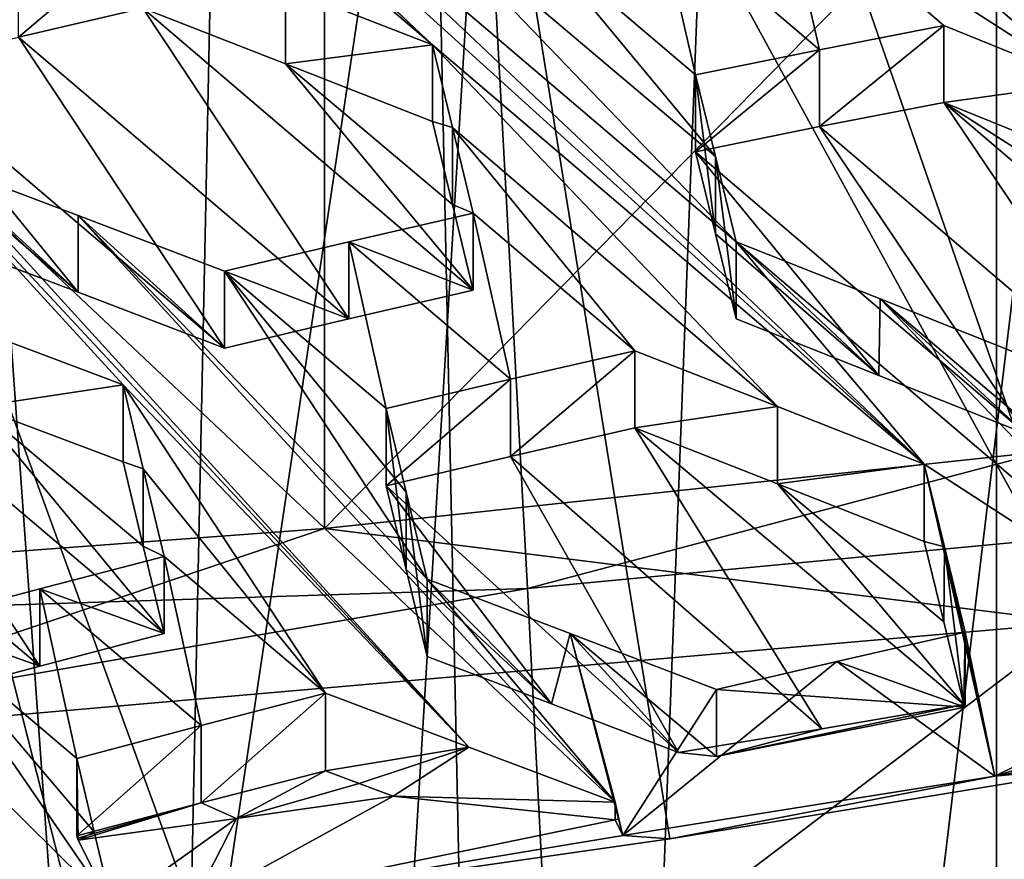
# Model space of a CAD drawing. Header units: metres. Extents: x -24 to 24, y -69 to 184.
# Tile 516 of 656: x 3.278 to 4.095, y 126.188 to 126.884. Entities that reach past the tile are written whole.
import ezdxf

# ---------------------------------------------------------------- set-up
doc = ezdxf.new("R2010")
doc.units = ezdxf.units.M
for name, color, linetype in [('1052', 7, 'CONTINUOUS'), ('1075', 7, 'CONTINUOUS'), ('1189', 7, 'CONTINUOUS'), ('1239', 7, 'CONTINUOUS'), ('1324', 7, 'CONTINUOUS'), ('1380', 7, 'CONTINUOUS'), ('1453', 7, 'CONTINUOUS'), ('1689', 7, 'CONTINUOUS'), ('1827', 7, 'CONTINUOUS'), ('2336', 7, 'CONTINUOUS'), ('2341', 7, 'CONTINUOUS'), ('2349', 7, 'CONTINUOUS'), ('2424', 7, 'CONTINUOUS'), ('2609', 7, 'CONTINUOUS'), ('2647', 7, 'CONTINUOUS'), ('2748', 7, 'CONTINUOUS'), ('2827', 7, 'CONTINUOUS'), ('2863', 7, 'CONTINUOUS'), ('3006', 7, 'CONTINUOUS'), ('3068', 7, 'CONTINUOUS'), ('3144', 7, 'CONTINUOUS'), ('3159', 7, 'CONTINUOUS'), ('3164', 7, 'CONTINUOUS'), ('3239', 7, 'CONTINUOUS'), ('3437', 7, 'CONTINUOUS'), ('3485', 7, 'CONTINUOUS'), ('3496', 7, 'CONTINUOUS'), ('3525', 7, 'CONTINUOUS'), ('3530', 7, 'CONTINUOUS'), ('367', 7, 'CONTINUOUS'), ('369', 7, 'CONTINUOUS'), ('373', 7, 'CONTINUOUS'), ('3749', 7, 'CONTINUOUS'), ('3788', 7, 'CONTINUOUS'), ('3817', 7, 'CONTINUOUS'), ('383', 7, 'CONTINUOUS'), ('3934', 7, 'CONTINUOUS'), ('3966', 2, 'CONTINUOUS'), ('421', 2, 'CONTINUOUS'), ('424', 3, 'CONTINUOUS'), ('434', 7, 'CONTINUOUS'), ('473', 7, 'CONTINUOUS'), ('474', 7, 'CONTINUOUS'), ('554', 2, 'CONTINUOUS'), ('563', 2, 'CONTINUOUS'), ('928', 7, 'CONTINUOUS')]:
    doc.layers.add(name, color=color, linetype=linetype)

msp = doc.modelspace()

# ---------------------------------------------------------------- linework, layer by layer
at = {"layer": '1052'}
for points in [[(3.00307, 125.511472, 211.255068), (4.15488, 126.38466, 211.422889), (4.154883, 125.611919, 211.629944)], [(3.003084, 126.284213, 211.048017), (4.15488, 126.38466, 211.422889), (3.00307, 125.511472, 211.255068)]]:
    msp.add_3dface(points, dxfattribs=at)
at = {"layer": '1075'}
for points in [[(4.642591, 126.58127, 212.156645), (4.15488, 126.38466, 211.422889), (3.531022, 126.462477, 211.713306)], [(3.531022, 126.462477, 211.713306), (3.003084, 126.284213, 211.048017), (2.374994, 126.376637, 211.392945)], [(4.15488, 126.38466, 211.422889), (3.003084, 126.284213, 211.048017), (3.531022, 126.462477, 211.713306)]]:
    msp.add_3dface(points, dxfattribs=at)
at = {"layer": '1189'}
for points in [[(3.94173, 126.859378, 216.773094), (4.04479, 126.879436, 216.84959), (3.94173, 126.795707, 216.790155)], [(3.94173, 126.795707, 216.790155), (4.04479, 126.879436, 216.84959), (4.04479, 126.815764, 216.86665)], [(3.838671, 126.774829, 216.713879), (3.94173, 126.859378, 216.773094), (3.94173, 126.795707, 216.790155)], [(3.838671, 126.838501, 216.696818), (3.94173, 126.859378, 216.773094), (3.838671, 126.774829, 216.713879)]]:
    msp.add_3dface(points, dxfattribs=at)
at = {"layer": '1239'}
for points in [[(4.062335, 126.376485, 215.973917), (3.955901, 126.352357, 215.895832), (4.062335, 126.314462, 215.990536)], [(3.955901, 126.352357, 215.895832), (3.856215, 126.329055, 215.822885), (4.062335, 126.314462, 215.990536)], [(4.062335, 126.314462, 215.990536), (3.856215, 126.329055, 215.822885), (3.856215, 126.273527, 215.837764)]]:
    msp.add_3dface(points, dxfattribs=at)
at = {"layer": '1324'}
for points in [[(3.598946, 126.492522, 216.017573), (3.582273, 126.561973, 216.130078), (3.598945, 126.428487, 216.03474)], [(3.598945, 126.428487, 216.03474), (3.582273, 126.561973, 216.130078), (3.582273, 126.498022, 216.147214)], [(3.616184, 126.356463, 215.918473), (3.598946, 126.492522, 216.017573), (3.598945, 126.428487, 216.03474)], [(3.616184, 126.420593, 215.901289), (3.598946, 126.492522, 216.017573), (3.616184, 126.356463, 215.918473)]]:
    msp.add_3dface(points, dxfattribs=at)
at = {"layer": '1380'}
for points in [[(3.530981, 127.476696, 211.441532), (4.642662, 127.5955, 211.884918), (3.531022, 126.462477, 211.713306)], [(4.642662, 127.5955, 211.884918), (4.642591, 126.58127, 212.156645), (3.531022, 126.462477, 211.713306)], [(2.374894, 127.390853, 211.121164), (3.530981, 127.476696, 211.441532), (2.374994, 126.376637, 211.392945)], [(3.530981, 127.476696, 211.441532), (3.531022, 126.462477, 211.713306), (2.374994, 126.376637, 211.392945)]]:
    msp.add_3dface(points, dxfattribs=at)
at = {"layer": '1453'}
for points in [[(3.326306, 126.20585, 215.581277), (3.326737, 126.204024, 215.578375), (3.325875, 126.271938, 215.566958)], [(3.325875, 126.207675, 215.584177), (3.326306, 126.20585, 215.581277), (3.325875, 126.271938, 215.566958)], [(3.325875, 126.271938, 215.566958), (3.326737, 126.204024, 215.578375), (3.340266, 126.211051, 215.470105)], [(3.340266, 126.211051, 215.470105), (3.326737, 126.204024, 215.578375), (3.355085, 126.148294, 215.370388)]]:
    msp.add_3dface(points, dxfattribs=at)
at = {"layer": '1689'}
for points in [[(3.428896, 126.235041, 215.658684), (3.531994, 126.261712, 215.733438), (3.458168, 126.221983, 215.645398)], [(3.458168, 126.221983, 215.645398), (3.531994, 126.261712, 215.733438), (3.560004, 126.251206, 215.724241)], [(3.588153, 126.240634, 215.715003), (3.458168, 126.221983, 215.645398), (3.560004, 126.251206, 215.724241)], [(3.326306, 126.20585, 215.581277), (3.325875, 126.207675, 215.584177), (3.428896, 126.235041, 215.658684)], [(3.326737, 126.204024, 215.578375), (3.326306, 126.20585, 215.581277), (3.428896, 126.235041, 215.658684)], [(3.326737, 126.204024, 215.578375), (3.428896, 126.235041, 215.658684), (3.458168, 126.221983, 215.645398)]]:
    msp.add_3dface(points, dxfattribs=at)
at = {"layer": '1827'}
for points in [[(3.654464, 126.660125, 216.448213), (3.654464, 126.723894, 216.431127), (3.551375, 126.700241, 216.355571)], [(3.551375, 126.700241, 216.355571), (3.448345, 126.675808, 216.280271), (3.551375, 126.636464, 216.37266)], [(3.654464, 126.660125, 216.448213), (3.551375, 126.700241, 216.355571), (3.551375, 126.636464, 216.37266)], [(3.551375, 126.636464, 216.37266), (3.448345, 126.675808, 216.280271), (3.448345, 126.612022, 216.297362)]]:
    msp.add_3dface(points, dxfattribs=at)
at = {"layer": '2336'}
for points in [[(3.788392, 126.545894, 216.298127), (3.943662, 126.29642, 215.923201), (3.685305, 126.522337, 216.222547)], [(3.906839, 126.499558, 216.25975), (4.061292, 126.316512, 215.998186), (3.788392, 126.545894, 216.298127)], [(4.061292, 126.316512, 215.998186), (3.943662, 126.29642, 215.923201), (3.788392, 126.545894, 216.298127)], [(3.824549, 126.276922, 215.850434), (3.582273, 126.498022, 216.147214), (3.685305, 126.522337, 216.222547)], [(3.943662, 126.29642, 215.923201), (3.824549, 126.276922, 215.850434), (3.685305, 126.522337, 216.222547)], [(3.582273, 126.498022, 216.147214), (3.824549, 126.276922, 215.850434), (3.71933, 126.317186, 215.884766)], [(3.598945, 126.428487, 216.03474), (3.582273, 126.498022, 216.147214), (3.71933, 126.317186, 215.884766)], [(4.028423, 126.451761, 216.220418), (4.044617, 126.385196, 216.110906), (3.906839, 126.499558, 216.25975)], [(4.044617, 126.385196, 216.110906), (4.061292, 126.316512, 215.998186), (3.906839, 126.499558, 216.25975)], [(3.616184, 126.356463, 215.918473), (3.598945, 126.428487, 216.03474), (3.71933, 126.317186, 215.884766)]]:
    msp.add_3dface(points, dxfattribs=at)
at = {"layer": '2341'}
for points in [[(3.398067, 126.439434, 215.866512), (3.294967, 126.412586, 215.791804), (3.398067, 126.375367, 215.883679)], [(3.294967, 126.412586, 215.791804), (3.191947, 126.385025, 215.717351), (3.294967, 126.348503, 215.808975)], [(3.398067, 126.375367, 215.883679), (3.294967, 126.412586, 215.791804), (3.294967, 126.348503, 215.808975)], [(3.294967, 126.348503, 215.808975), (3.191947, 126.385025, 215.717351), (3.191947, 126.320925, 215.734526)]]:
    msp.add_3dface(points, dxfattribs=at)
at = {"layer": '2349'}
for points in [[(3.772025, 126.235592, 215.637505), (3.775328, 126.221788, 215.615231), (3.772025, 126.220921, 215.641436)], [(3.775328, 126.221788, 215.615231), (3.778651, 126.207895, 215.59282), (3.772025, 126.220921, 215.641436)]]:
    msp.add_3dface(points, dxfattribs=at)
at = {"layer": '2424'}
for points in [[(3.616184, 126.420593, 215.901289), (3.71933, 126.317186, 215.884766), (3.734822, 126.375478, 215.862503)], [(3.616184, 126.420593, 215.901289), (3.616184, 126.356463, 215.918473), (3.71933, 126.317186, 215.884766)], [(3.71933, 126.317186, 215.884766), (3.824549, 126.276922, 215.850434), (3.734822, 126.375478, 215.862503)], [(3.856215, 126.273527, 215.837764), (3.856215, 126.329055, 215.822885), (3.734822, 126.375478, 215.862503)], [(3.824549, 126.276922, 215.850434), (3.856215, 126.273527, 215.837764), (3.734822, 126.375478, 215.862503)]]:
    msp.add_3dface(points, dxfattribs=at)
at = {"layer": '2609'}
for points in [[(4.385878, 126.310592, 215.976093), (4.200069, 126.267937, 215.816902), (4.087082, 126.257335, 215.777334)], [(4.200069, 126.267937, 215.816902), (3.817364, 126.205257, 215.582976), (4.087082, 126.257335, 215.777334)], [(3.817364, 126.205257, 215.582976), (3.778651, 126.207895, 215.59282), (4.087082, 126.257335, 215.777334)], [(3.420431, 126.148628, 215.371632), (3.588153, 126.240634, 215.715003), (3.772025, 126.220921, 215.641436)], [(3.420431, 126.148628, 215.371632), (3.458168, 126.221983, 215.645398), (3.588153, 126.240634, 215.715003)], [(3.355085, 126.148294, 215.370388), (3.326737, 126.204024, 215.578375), (3.458168, 126.221983, 215.645398)], [(3.420431, 126.148628, 215.371632), (3.355085, 126.148294, 215.370388), (3.458168, 126.221983, 215.645398)], [(3.778651, 126.207895, 215.59282), (3.420431, 126.148628, 215.371632), (3.772025, 126.220921, 215.641436)], [(3.817364, 126.205257, 215.582976), (3.420431, 126.148628, 215.371632), (3.778651, 126.207895, 215.59282)]]:
    msp.add_3dface(points, dxfattribs=at)
at = {"layer": '2647'}
for points in [[(3.364155, 126.581739, 216.095053), (3.380814, 126.511885, 215.982767), (3.364155, 126.517853, 216.112171)], [(3.364155, 126.517853, 216.112171), (3.380814, 126.511885, 215.982767), (3.380815, 126.447905, 215.999902)], [(3.380814, 126.511885, 215.982767), (3.398067, 126.439434, 215.866512), (3.380815, 126.447905, 215.999902)], [(3.398067, 126.439434, 215.866512), (3.398067, 126.375367, 215.883679), (3.380815, 126.447905, 215.999902)]]:
    msp.add_3dface(points, dxfattribs=at)
at = {"layer": '2748'}
for points in [[(3.906839, 126.563573, 216.242597), (3.788392, 126.545894, 216.298127), (3.788392, 126.609829, 216.280995)], [(3.906839, 126.499558, 216.25975), (3.788392, 126.545894, 216.298127), (3.906839, 126.563573, 216.242597)], [(4.028423, 126.515859, 216.203243), (3.906839, 126.499558, 216.25975), (3.906839, 126.563573, 216.242597)], [(4.028423, 126.451761, 216.220418), (3.906839, 126.499558, 216.25975), (4.028423, 126.515859, 216.203243)]]:
    msp.add_3dface(points, dxfattribs=at)
at = {"layer": '2827'}
for points in [[(4.062335, 126.314462, 215.990536), (3.856215, 126.273527, 215.837764), (4.061292, 126.316512, 215.998186)], [(3.856215, 126.273527, 215.837764), (3.943662, 126.29642, 215.923201), (4.061292, 126.316512, 215.998186)], [(3.856215, 126.273527, 215.837764), (3.824549, 126.276922, 215.850434), (3.943662, 126.29642, 215.923201)]]:
    msp.add_3dface(points, dxfattribs=at)
at = {"layer": '2863'}
for points in [[(4.04479, 126.815764, 216.86665), (4.04479, 126.879436, 216.84959), (4.16185, 126.831967, 216.812111)], [(4.04479, 126.815764, 216.86665), (4.16185, 126.831967, 216.812111), (4.162908, 126.767781, 216.828855)]]:
    msp.add_3dface(points, dxfattribs=at)
at = {"layer": '3006'}
for points in [[(4.028423, 126.451761, 216.220418), (4.028423, 126.515859, 216.203243), (4.045122, 126.447303, 216.090296)], [(4.044617, 126.385196, 216.110906), (4.028423, 126.451761, 216.220418), (4.045122, 126.447303, 216.090296)], [(4.061292, 126.316512, 215.998186), (4.044617, 126.385196, 216.110906), (4.045122, 126.447303, 216.090296)], [(4.062335, 126.376485, 215.973917), (4.061292, 126.316512, 215.998186), (4.045122, 126.447303, 216.090296)], [(4.062335, 126.376485, 215.973917), (4.062335, 126.314462, 215.990536), (4.061292, 126.316512, 215.998186)]]:
    msp.add_3dface(points, dxfattribs=at)
at = {"layer": '3068'}
for points in [[(3.24278, 126.627242, 216.134909), (3.364155, 126.581739, 216.095053), (3.24278, 126.563434, 216.152007)], [(3.364155, 126.581739, 216.095053), (3.364155, 126.517853, 216.112171), (3.24278, 126.563434, 216.152007)]]:
    msp.add_3dface(points, dxfattribs=at)
at = {"layer": '3144'}
for points in [[(3.124124, 126.607691, 216.191031), (3.294967, 126.348503, 215.808975), (3.021022, 126.580395, 216.116441)], [(3.398067, 126.375367, 215.883679), (3.124124, 126.607691, 216.191031), (3.24278, 126.563434, 216.152007)], [(3.398067, 126.375367, 215.883679), (3.294967, 126.348503, 215.808975), (3.124124, 126.607691, 216.191031)], [(3.294967, 126.348503, 215.808975), (3.191947, 126.320925, 215.734526), (3.021022, 126.580395, 216.116441)], [(3.364155, 126.517853, 216.112171), (3.380815, 126.447905, 215.999902), (3.24278, 126.563434, 216.152007)], [(3.380815, 126.447905, 215.999902), (3.398067, 126.375367, 215.883679), (3.24278, 126.563434, 216.152007)]]:
    msp.add_3dface(points, dxfattribs=at)
at = {"layer": '3159'}
for points in [[(2.358424, 128.044481, 218.257885), (3.620553, 126.863471, 216.660398), (3.212683, 127.211027, 217.117569)], [(3.056842, 127.395357, 217.381533), (3.620553, 126.863471, 216.660398), (2.358424, 128.044481, 218.257885)], [(3.469081, 127.477227, 217.687076), (4.53685, 126.616832, 216.58008), (3.876951, 127.129593, 217.229926)], [(3.469081, 127.477227, 217.687076), (4.12898, 126.964445, 217.037235), (4.53685, 126.616832, 216.58008)], [(3.056842, 127.395357, 217.381533), (3.464712, 127.047723, 216.924383), (4.028423, 126.515859, 216.203243)], [(3.620553, 126.863471, 216.660398), (3.056842, 127.395357, 217.381533), (4.028423, 126.515859, 216.203243)], [(3.620553, 126.863471, 216.660398), (3.498821, 126.911121, 216.699832), (3.212683, 127.211027, 217.117569)], [(3.893719, 127.062487, 217.116043), (3.876951, 127.129593, 217.229926), (4.284821, 126.781916, 216.772789)], [(3.876951, 127.129593, 217.229926), (4.53685, 126.616832, 216.58008), (4.284821, 126.781916, 216.772789)], [(3.364155, 126.581739, 216.095053), (2.918853, 127.068252, 216.777568), (3.650736, 126.281382, 215.677248)], [(2.918853, 127.068252, 216.777568), (3.364155, 126.581739, 216.095053), (3.24278, 126.627242, 216.134909)], [(2.918853, 127.068252, 216.777568), (3.208314, 126.766808, 216.358819), (3.650736, 126.281382, 215.677248)], [(3.893719, 127.062487, 217.116043), (4.284821, 126.781916, 216.772789), (4.16185, 126.831967, 216.812111)], [(3.910862, 126.993642, 216.999683), (3.893719, 127.062487, 217.116043), (4.16185, 126.831967, 216.812111)], [(4.028423, 126.515859, 216.203243), (3.464712, 127.047723, 216.924383), (3.872582, 126.700046, 216.467245)], [(3.464712, 127.047723, 216.924383), (3.583389, 127.000865, 216.886047), (3.872582, 126.700046, 216.467245)], [(3.872582, 126.700046, 216.467245), (3.583389, 127.000865, 216.886047), (3.855245, 126.77092, 216.584587)], [(3.583389, 127.000865, 216.886047), (3.704743, 126.952707, 216.846911), (3.855245, 126.77092, 216.584587)], [(3.807803, 126.973597, 216.923184), (3.910862, 126.993642, 216.999683), (3.94173, 126.859378, 216.773094)], [(4.04479, 126.879436, 216.84959), (3.910862, 126.993642, 216.999683), (4.16185, 126.831967, 216.812111)], [(3.910862, 126.993642, 216.999683), (4.04479, 126.879436, 216.84959), (3.94173, 126.859378, 216.773094)], [(3.704743, 126.952707, 216.846911), (3.807803, 126.973597, 216.923184), (3.838671, 126.838501, 216.696818)], [(3.807803, 126.973597, 216.923184), (3.94173, 126.859378, 216.773094), (3.838671, 126.838501, 216.696818)], [(3.704743, 126.952707, 216.846911), (3.838671, 126.838501, 216.696818), (3.855245, 126.77092, 216.584587)], [(3.620553, 126.863471, 216.660398), (4.028423, 126.515859, 216.203243), (3.906839, 126.563573, 216.242597)], [(3.637223, 126.794939, 216.54767), (3.620553, 126.863471, 216.660398), (3.906839, 126.563573, 216.242597)], [(3.637223, 126.794939, 216.54767), (3.906839, 126.563573, 216.242597), (3.788392, 126.609829, 216.280995)], [(3.654464, 126.723894, 216.431127), (3.637223, 126.794939, 216.54767), (3.788392, 126.609829, 216.280995)], [(3.772025, 126.235592, 215.637505), (3.208314, 126.766808, 216.358819), (3.326845, 126.722017, 216.319992)], [(3.208314, 126.766808, 216.358819), (3.772025, 126.235592, 215.637505), (3.650736, 126.281382, 215.677248)], [(3.551375, 126.700241, 216.355571), (3.654464, 126.723894, 216.431127), (3.685305, 126.586279, 216.205413)], [(3.654464, 126.723894, 216.431127), (3.788392, 126.609829, 216.280995), (3.685305, 126.586279, 216.205413)], [(3.616184, 126.420593, 215.901289), (3.772025, 126.235592, 215.637505), (3.326845, 126.722017, 216.319992)], [(3.448345, 126.675808, 216.280271), (3.616184, 126.420593, 215.901289), (3.326845, 126.722017, 216.319992)], [(3.582273, 126.561973, 216.130078), (3.448345, 126.675808, 216.280271), (3.551375, 126.700241, 216.355571)], [(3.582273, 126.561973, 216.130078), (3.551375, 126.700241, 216.355571), (3.685305, 126.586279, 216.205413)], [(3.991887, 126.652859, 216.428728), (4.280452, 126.352337, 216.010116), (3.872582, 126.700046, 216.467245)], [(4.280452, 126.352337, 216.010116), (4.028423, 126.515859, 216.203243), (3.872582, 126.700046, 216.467245)], [(3.598946, 126.492522, 216.017573), (3.616184, 126.420593, 215.901289), (3.448345, 126.675808, 216.280271)], [(3.582273, 126.561973, 216.130078), (3.598946, 126.492522, 216.017573), (3.448345, 126.675808, 216.280271)], [(4.263061, 126.42337, 216.127841), (4.280452, 126.352337, 216.010116), (3.991887, 126.652859, 216.428728)], [(4.112613, 126.604895, 216.38981), (4.263061, 126.42337, 216.127841), (3.991887, 126.652859, 216.428728)], [(3.531994, 126.325943, 215.716227), (3.364155, 126.581739, 216.095053), (3.650736, 126.281382, 215.677248)], [(3.380814, 126.511885, 215.982767), (3.364155, 126.581739, 216.095053), (3.531994, 126.325943, 215.716227)], [(3.398067, 126.439434, 215.866512), (3.380814, 126.511885, 215.982767), (3.531994, 126.325943, 215.716227)], [(4.028423, 126.515859, 216.203243), (4.087082, 126.257335, 215.777334), (4.045122, 126.447303, 216.090296)], [(4.280452, 126.352337, 216.010116), (4.087082, 126.257335, 215.777334), (4.028423, 126.515859, 216.203243)], [(4.087082, 126.257335, 215.777334), (4.062335, 126.376485, 215.973917), (4.045122, 126.447303, 216.090296)], [(3.294967, 126.412586, 215.791804), (3.398067, 126.439434, 215.866512), (3.428896, 126.299287, 215.641469)], [(3.428896, 126.299287, 215.641469), (3.398067, 126.439434, 215.866512), (3.531994, 126.325943, 215.716227)], [(3.355085, 126.148294, 215.370388), (3.188018, 126.127233, 215.291786), (3.070766, 126.429129, 215.757499)], [(3.191947, 126.385025, 215.717351), (3.355085, 126.148294, 215.370388), (3.070766, 126.429129, 215.757499)], [(3.772025, 126.235592, 215.637505), (3.616184, 126.420593, 215.901289), (3.734822, 126.375478, 215.862503)], [(3.325875, 126.271938, 215.566958), (3.191947, 126.385025, 215.717351), (3.294967, 126.412586, 215.791804)], [(3.325875, 126.271938, 215.566958), (3.294967, 126.412586, 215.791804), (3.428896, 126.299287, 215.641469)], [(3.340266, 126.211051, 215.470105), (3.355085, 126.148294, 215.370388), (3.191947, 126.385025, 215.717351)], [(3.325875, 126.271938, 215.566958), (3.340266, 126.211051, 215.470105), (3.191947, 126.385025, 215.717351)], [(3.778651, 126.207895, 215.59282), (3.775328, 126.221788, 215.615231), (3.734822, 126.375478, 215.862503)], [(3.772025, 126.235592, 215.637505), (3.734822, 126.375478, 215.862503), (3.775328, 126.221788, 215.615231)], [(3.856215, 126.329055, 215.822885), (3.778651, 126.207895, 215.59282), (3.734822, 126.375478, 215.862503)], [(3.955901, 126.352357, 215.895832), (4.062335, 126.376485, 215.973917), (4.087082, 126.257335, 215.777334)], [(3.778651, 126.207895, 215.59282), (3.955901, 126.352357, 215.895832), (4.087082, 126.257335, 215.777334)], [(3.856215, 126.329055, 215.822885), (3.955901, 126.352357, 215.895832), (3.778651, 126.207895, 215.59282)], [(4.280452, 126.352337, 216.010116), (4.332869, 126.331601, 215.993195), (4.087082, 126.257335, 215.777334)], [(4.332869, 126.331601, 215.993195), (4.385878, 126.310592, 215.976093), (4.087082, 126.257335, 215.777334)]]:
    msp.add_3dface(points, dxfattribs=at)
at = {"layer": '3164'}
for points in [[(3.990912, 126.589319, 216.446171), (3.872582, 126.700046, 216.467245), (3.872582, 126.636202, 216.484352)], [(3.991887, 126.652859, 216.428728), (3.872582, 126.700046, 216.467245), (3.990912, 126.589319, 216.446171)], [(4.112613, 126.540884, 216.406961), (3.991887, 126.652859, 216.428728), (3.990912, 126.589319, 216.446171)], [(4.112613, 126.540884, 216.406961), (4.112613, 126.604895, 216.38981), (3.991887, 126.652859, 216.428728)]]:
    msp.add_3dface(points, dxfattribs=at)
at = {"layer": '3239'}
for points in [[(3.380522, 126.893743, 216.755219), (3.498821, 126.911121, 216.699832), (3.498821, 126.84761, 216.71685)], [(3.498821, 126.911121, 216.699832), (3.620553, 126.863471, 216.660398), (3.498821, 126.84761, 216.71685)], [(3.620553, 126.863471, 216.660398), (3.620553, 126.799877, 216.677438), (3.498821, 126.84761, 216.71685)]]:
    msp.add_3dface(points, dxfattribs=at)
at = {"layer": '3437'}
for points in [[(3.855245, 126.77092, 216.584587), (3.838671, 126.838501, 216.696818), (3.855357, 126.706708, 216.600916)], [(3.838671, 126.838501, 216.696818), (3.838671, 126.774829, 216.713879), (3.855357, 126.706708, 216.600916)], [(3.872582, 126.636202, 216.484352), (3.855245, 126.77092, 216.584587), (3.855357, 126.706708, 216.600916)], [(3.872582, 126.700046, 216.467245), (3.855245, 126.77092, 216.584587), (3.872582, 126.636202, 216.484352)]]:
    msp.add_3dface(points, dxfattribs=at)
at = {"layer": '3485'}
for points in [[(3.192927, 127.713301, 233.768111), (2.513306, 120.207105, 235.952691), (3.734775, 120.121235, 235.632219)], [(4.417489, 127.606514, 233.369576), (3.192927, 127.713301, 233.768111), (3.734775, 120.121235, 235.632219)], [(4.417489, 127.606514, 233.369576), (3.734775, 120.121235, 235.632219), (4.914055, 120.002389, 235.188682)]]:
    msp.add_3dface(points, dxfattribs=at)
at = {"layer": '3496'}
for points in [[(3.380522, 126.957174, 216.738222), (3.380522, 126.893743, 216.755219), (3.277429, 126.86985, 216.679724)], [(3.277429, 126.933289, 216.662726), (3.380522, 126.957174, 216.738222), (3.277429, 126.86985, 216.679724)]]:
    msp.add_3dface(points, dxfattribs=at)
at = {"layer": '3525'}
for points in [[(3.428896, 126.235041, 215.658684), (3.428896, 126.299287, 215.641469), (3.531994, 126.325943, 215.716227)], [(3.531994, 126.261712, 215.733438), (3.428896, 126.235041, 215.658684), (3.531994, 126.325943, 215.716227)], [(3.325875, 126.207675, 215.584177), (3.325875, 126.271938, 215.566958), (3.428896, 126.299287, 215.641469)], [(3.428896, 126.235041, 215.658684), (3.325875, 126.207675, 215.584177), (3.428896, 126.299287, 215.641469)]]:
    msp.add_3dface(points, dxfattribs=at)
at = {"layer": '3530'}
for points in [[(3.788392, 126.609829, 216.280995), (3.685305, 126.522337, 216.222547), (3.685305, 126.586279, 216.205413)], [(3.788392, 126.545894, 216.298127), (3.685305, 126.522337, 216.222547), (3.788392, 126.609829, 216.280995)], [(3.582273, 126.498022, 216.147214), (3.582273, 126.561973, 216.130078), (3.685305, 126.586279, 216.205413)], [(3.685305, 126.522337, 216.222547), (3.582273, 126.498022, 216.147214), (3.685305, 126.586279, 216.205413)]]:
    msp.add_3dface(points, dxfattribs=at)
at = {"layer": '367'}
for points in [[(3.255157, 145.2, -24.030532), (5.396133, 145.2, -23.642002), (3.257662, 53.355876, -24.030192)], [(5.396133, 145.2, -23.642002), (3.255157, -68.3, -24.030532), (3.445987, 52.023566, -24.00391)], [(5.396133, -68.3, -23.642002), (3.255157, -68.3, -24.030532), (5.396133, 145.2, -23.642002)], [(3.257662, 53.355876, -24.030192), (5.396133, 145.2, -23.642002), (3.38266, 52.923841, -24.012916)], [(3.38266, 52.923841, -24.012916), (5.396133, 145.2, -23.642002), (3.445989, 52.476403, -24.003909)], [(3.445989, 52.476403, -24.003909), (5.396133, 145.2, -23.642002), (3.445987, 52.023566, -24.00391)]]:
    msp.add_3dface(points, dxfattribs=at)
at = {"layer": '369'}
for points in [[(4.959008, 125.287839, 23.737539), (3.255157, 145.2, 24.030532), (2.988875, 125.286919, 24.065102)], [(5.396133, 145.2, 23.642002), (3.255157, 145.2, 24.030532), (4.959008, 125.287839, 23.737539)]]:
    msp.add_3dface(points, dxfattribs=at)
at = {"layer": '373'}
for points in [[(6.468189, 146.382367, 240.147825), (0.425551, 117.362268, 33.359767), (0, 146.423799, 240.142002)], [(0.998602, 117.359051, 33.34274), (0.425551, 117.362268, 33.359767), (6.468189, 146.382367, 240.147825)], [(1.280676, 117.356515, 33.329314), (0.998602, 117.359051, 33.34274), (6.468189, 146.382367, 240.147825)], [(2.134459, 117.345, 33.268336), (1.280676, 117.356515, 33.329314), (6.468189, 146.382367, 240.147825)], [(2.982663, 117.327808, 33.17719), (2.134459, 117.345, 33.268336), (6.468189, 146.382367, 240.147825)], [(3.670868, 117.309653, 33.080915), (2.982663, 117.327808, 33.17719), (6.468189, 146.382367, 240.147825)], [(4.3582, 117.287684, 32.964252), (3.670868, 117.309653, 33.080915), (6.468189, 146.382367, 240.147825)]]:
    msp.add_3dface(points, dxfattribs=at)
at = {"layer": '3749'}
for points in [[(3.208314, 126.766808, 216.358819), (3.208314, 126.703179, 216.375868), (3.326845, 126.65831, 216.337062)], [(3.326845, 126.722017, 216.319992), (3.208314, 126.766808, 216.358819), (3.326845, 126.65831, 216.337062)], [(3.448345, 126.612022, 216.297362), (3.326845, 126.722017, 216.319992), (3.326845, 126.65831, 216.337062)], [(3.448345, 126.612022, 216.297362), (3.448345, 126.675808, 216.280271), (3.326845, 126.722017, 216.319992)]]:
    msp.add_3dface(points, dxfattribs=at)
at = {"layer": '3788'}
for points in [[(4.215673, 126.561735, 216.483244), (3.94173, 126.795707, 216.790155), (4.04479, 126.815764, 216.86665)], [(4.04479, 126.815764, 216.86665), (4.162908, 126.767781, 216.828855), (4.30154, 126.651003, 216.67639)], [(4.318733, 126.581819, 216.559733), (4.04479, 126.815764, 216.86665), (4.30154, 126.651003, 216.67639)], [(4.318733, 126.581819, 216.559733), (4.215673, 126.561735, 216.483244), (4.04479, 126.815764, 216.86665)], [(4.112613, 126.540884, 216.406961), (3.838671, 126.774829, 216.713879), (3.94173, 126.795707, 216.790155)], [(4.215673, 126.561735, 216.483244), (4.112613, 126.540884, 216.406961), (3.94173, 126.795707, 216.790155)], [(3.838671, 126.774829, 216.713879), (3.990912, 126.589319, 216.446171), (3.855357, 126.706708, 216.600916)], [(3.838671, 126.774829, 216.713879), (4.112613, 126.540884, 216.406961), (3.990912, 126.589319, 216.446171)], [(3.990912, 126.589319, 216.446171), (3.872582, 126.636202, 216.484352), (3.855357, 126.706708, 216.600916)]]:
    msp.add_3dface(points, dxfattribs=at)
at = {"layer": '3817'}
for points in [[(3.380522, 126.893743, 216.755219), (3.551375, 126.636464, 216.37266), (3.277429, 126.86985, 216.679724)], [(3.654464, 126.660125, 216.448213), (3.380522, 126.893743, 216.755219), (3.498821, 126.84761, 216.71685)], [(3.654464, 126.660125, 216.448213), (3.551375, 126.636464, 216.37266), (3.380522, 126.893743, 216.755219)], [(3.448345, 126.612022, 216.297362), (3.174403, 126.845119, 216.604507), (3.277429, 126.86985, 216.679724)], [(3.551375, 126.636464, 216.37266), (3.448345, 126.612022, 216.297362), (3.277429, 126.86985, 216.679724)], [(3.620553, 126.799877, 216.677438), (3.637225, 126.731253, 216.564723), (3.498821, 126.84761, 216.71685)], [(3.637225, 126.731253, 216.564723), (3.654464, 126.660125, 216.448213), (3.498821, 126.84761, 216.71685)], [(3.174403, 126.845119, 216.604507), (3.448345, 126.612022, 216.297362), (3.326845, 126.65831, 216.337062)], [(3.191041, 126.775544, 216.492314), (3.174403, 126.845119, 216.604507), (3.326845, 126.65831, 216.337062)], [(3.208314, 126.703179, 216.375868), (3.191041, 126.775544, 216.492314), (3.326845, 126.65831, 216.337062)]]:
    msp.add_3dface(points, dxfattribs=at)
at = {"layer": '383'}
for points in [[(3.666182, 127.023898, 240.484851), (3.6995, 126.412857, 239.756148), (7.303699, 127.367279, 240.419319)], [(7.303699, 127.367279, 240.419319), (3.6995, 126.412857, 239.756148), (7.37004, 126.759774, 239.686352)], [(0.003879, 126.907325, 240.505234), (0.003915, 126.295114, 239.777544), (3.666182, 127.023898, 240.484851)], [(3.666182, 127.023898, 240.484851), (0.003915, 126.295114, 239.777544), (3.6995, 126.412857, 239.756148)], [(3.6995, 126.412857, 239.756148), (3.726261, 125.892436, 238.959947), (7.37004, 126.759774, 239.686352)], [(7.37004, 126.759774, 239.686352), (3.726261, 125.892436, 238.959947), (7.423206, 126.242965, 238.88586)], [(0.003915, 126.295114, 239.777544), (0.003943, 125.773576, 238.98235), (3.6995, 126.412857, 239.756148)], [(3.6995, 126.412857, 239.756148), (0.003943, 125.773576, 238.98235), (3.726261, 125.892436, 238.959947)], [(3.726261, 125.892436, 238.959947), (3.746085, 125.47, 238.107513), (7.423206, 126.242965, 238.88586)], [(7.423206, 126.242965, 238.88586), (3.746085, 125.47, 238.107513), (7.46212, 125.827887, 238.038033)]]:
    msp.add_3dface(points, dxfattribs=at)
at = {"layer": '3934'}
for points in [[(3.531994, 126.261712, 215.733438), (3.531994, 126.325943, 215.716227), (3.650736, 126.281382, 215.677248)], [(3.560004, 126.251206, 215.724241), (3.531994, 126.261712, 215.733438), (3.650736, 126.281382, 215.677248)], [(3.588153, 126.240634, 215.715003), (3.560004, 126.251206, 215.724241), (3.650736, 126.281382, 215.677248)], [(3.772025, 126.235592, 215.637505), (3.588153, 126.240634, 215.715003), (3.650736, 126.281382, 215.677248)], [(3.588153, 126.240634, 215.715003), (3.772025, 126.235592, 215.637505), (3.772025, 126.220921, 215.641436)]]:
    msp.add_3dface(points, dxfattribs=at)
at = {"layer": '3966'}
for points in [[(4.828665, 127.396446, 211.142036), (3.671965, 127.277164, 210.696871), (4.677471, 125.438359, 211.595654)], [(3.671965, 127.277164, 210.696871), (2.472211, 127.190949, 210.37511), (3.553695, 125.326711, 211.178976)], [(3.671965, 127.277164, 210.696871), (3.553695, 125.326711, 211.178976), (4.677471, 125.438359, 211.595654)], [(2.472211, 127.190949, 210.37511), (2.390984, 125.246076, 210.878044), (3.553695, 125.326711, 211.178976)]]:
    msp.add_3dface(points, dxfattribs=at)
at = {"layer": '421'}
for points in [[(3.747206, 124.473854, 234.804689), (2.517246, 124.494287, 235.136482), (2.633448, 128.847515, 233.944166)], [(3.747206, 124.473854, 234.804689), (2.633448, 128.847515, 233.944166), (3.911424, 128.755679, 233.601428)], [(4.940353, 124.444049, 234.3435), (3.747206, 124.473854, 234.804689), (3.911424, 128.755679, 233.601428)], [(4.940353, 124.444049, 234.3435), (3.911424, 128.755679, 233.601428), (5.143582, 128.628616, 233.127224)]]:
    msp.add_3dface(points, dxfattribs=at)
at = {"layer": '424'}
for points in [[(4.238975, 128.49642, 215.247194), (3.466917, 128.376475, 214.799556), (4.200069, 126.267937, 215.816902)], [(3.466917, 128.376475, 214.799556), (2.644884, 128.281344, 214.44452), (3.420431, 126.148628, 215.371632)], [(3.817364, 126.205257, 215.582976), (3.466917, 128.376475, 214.799556), (3.420431, 126.148628, 215.371632)], [(4.200069, 126.267937, 215.816902), (3.466917, 128.376475, 214.799556), (3.817364, 126.205257, 215.582976)], [(3.420431, 126.148628, 215.371632), (2.644884, 128.281344, 214.44452), (3.011309, 126.098342, 215.183962)]]:
    msp.add_3dface(points, dxfattribs=at)
at = {"layer": '434'}
for points in [[(0, 142.110666, 235.869139), (2.91877, 113.686239, 33.696064), (3.305357, 142.081073, 235.75762)], [(2.91877, 113.686239, 33.696064), (3.908149, 113.657118, 33.550094), (3.305357, 142.081073, 235.75762)], [(3.908149, 113.657118, 33.550094), (4.892378, 113.61967, 33.362162), (3.305357, 142.081073, 235.75762)], [(3.305357, 142.081073, 235.75762), (5.87052, 113.573912, 33.132026), (6.610481, 142.024182, 235.649947)], [(4.892378, 113.61967, 33.362162), (5.87052, 113.573912, 33.132026), (3.305357, 142.081073, 235.75762)]]:
    msp.add_3dface(points, dxfattribs=at)
at = {"layer": '473'}
for points in [[(0, 124.461718, 208.020901), (0, 125.65869, 207.916179), (11.322727, 127.094211, 207.492959)], [(0, 125.65869, 207.916179), (0, 126.872209, 207.81001), (11.322727, 127.094211, 207.492959)], [(0, 124.461718, 208.020901), (11.322727, 127.094211, 207.492959), (3.073802, 124.541932, 207.933085)], [(3.073802, 124.541932, 207.933085), (11.322727, 127.094211, 207.492959), (6.140197, 124.807042, 207.829288)]]:
    msp.add_3dface(points, dxfattribs=at)
at = {"layer": '474'}
msp.add_3dface([(11.322727, 127.094211, 207.492959), (0, 126.872209, 207.81001), (0, 127.18221, 207.807006)], dxfattribs=at)
at = {"layer": '554'}
for points in [[(4.088427, 145.7, -21.871151), (2.052971, 145.7, -22.155085), (2.053064, 117.5, -22.155077)], [(4.088499, 117.5, -21.871138), (4.088427, 145.7, -21.871151), (2.053064, 117.5, -22.155077)], [(6.088987, 117.5, -21.400625), (4.088427, 145.7, -21.871151), (4.088499, 117.5, -21.871138)], [(6.089002, 145.7, -21.400621), (4.088427, 145.7, -21.871151), (6.088987, 117.5, -21.400625)]]:
    msp.add_3dface(points, dxfattribs=at)
at = {"layer": '563'}
for points in [[(2.052971, 145.7, 22.155085), (4.088427, 145.7, 21.871151), (2.053064, 117.5, 22.155077)], [(2.053064, 117.5, 22.155077), (4.088427, 145.7, 21.871151), (4.088499, 117.5, 21.871138)], [(4.088427, 145.7, 21.871151), (6.089002, 145.7, 21.400621), (4.088499, 117.5, 21.871138)], [(4.088499, 117.5, 21.871138), (6.089002, 145.7, 21.400621), (6.088987, 117.5, 21.400625)]]:
    msp.add_3dface(points, dxfattribs=at)
at = {"layer": '928'}
for points in [[(3.620553, 126.863471, 216.660398), (3.637223, 126.794939, 216.54767), (3.620553, 126.799877, 216.677438)], [(3.620553, 126.799877, 216.677438), (3.637223, 126.794939, 216.54767), (3.637225, 126.731253, 216.564723)], [(3.637223, 126.794939, 216.54767), (3.654464, 126.723894, 216.431127), (3.637225, 126.731253, 216.564723)], [(3.637225, 126.731253, 216.564723), (3.654464, 126.723894, 216.431127), (3.654464, 126.660125, 216.448213)]]:
    msp.add_3dface(points, dxfattribs=at)

doc.saveas('drawing.dxf')
